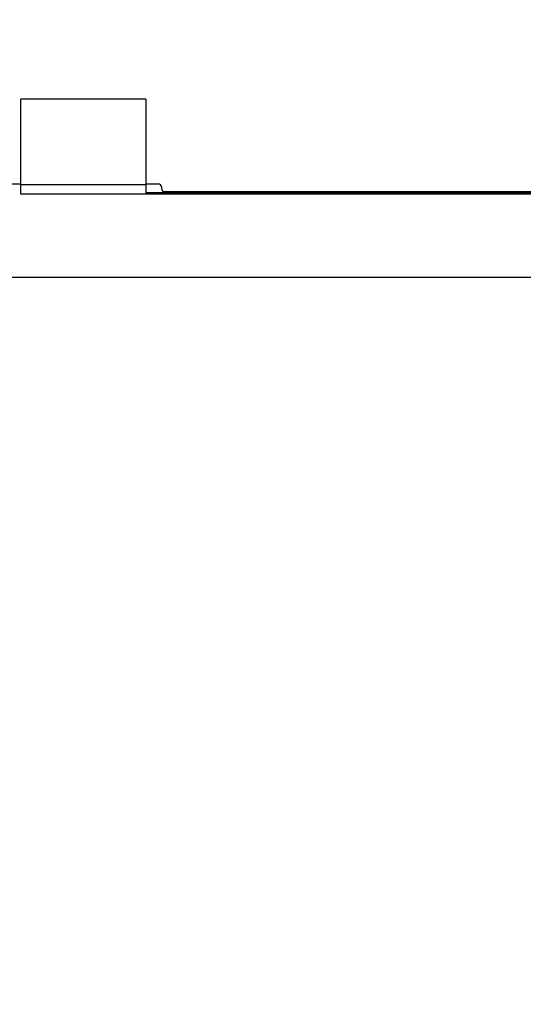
# Model space of a CAD drawing. Header units: inches. Extents: x 170 to 288, y 234 to 248.
# Tile 323 of 480: x 235.009 to 235.278, y 243.756 to 244.281. Entities that reach past the tile are written whole.
import ezdxf

# ---------------------------------------------------------------- set-up
doc = ezdxf.new("R2010")
doc.units = ezdxf.units.IN
doc.header["$LTSCALE"] = 0.25
doc.header["$MEASUREMENT"] = 0
doc.layers.add('ANNOTATIONS', color=1, linetype='Continuous')
doc.layers.add('STANDARD Z GUIDE MOTOR LH', color=7, linetype='Continuous')
doc.styles.add('ARIAL', font='arial.ttf', dxfattribs={"height": 0.09375})
doc.dimstyles.new('STANDARD$0', dxfattribs={"dimtxt": 0.09375, "dimasz": 0.09375, "dimexe": 0.03125, "dimexo": 0.046875, "dimgap": 0.09, "dimtad": 0, "dimtih": 1, "dimtoh": 1, "dimdec": 4, "dimzin": 0, "dimdsep": 46, "dimtxsty": 'ARIAL', "dimcen": 0.09, "dimadec": 0, "dimazin": 0, "dimtfac": 1, "dimtdec": 4, "dimtofl": 0, "dimtmove": 0, "dimatfit": 1, "dimfxl": 1, "dimtolj": 1, "dimtzin": 0, "dimarcsym": 0})

# ---------------------------------------------------------------- blocks, each defined once
blk = doc.blocks.new('*D42')
at = {"layer": 'ANNOTATIONS', "color": 0, "lineweight": -2, "transparency": 16777216}
for p, q in [((234.7269, 244.14378), (236.44184, 244.14378)), ((236.41059, 244.05003), (236.41059, 242.28012)), ((236.41059, 240.23319), (236.41059, 242.00311)), ((235.13315, 240.13944), (236.44184, 240.13944))]:
    blk.add_line(p, q, dxfattribs=at)
at = {"layer": 'ANNOTATIONS', "color": 0, "transparency": 16777216}
for points in [[(236.39497, 244.05003), (236.42622, 244.05003), (236.41059, 244.14378)], [(236.39497, 240.23319), (236.42622, 240.23319), (236.41059, 240.13944)]]:
    blk.add_solid(points, dxfattribs=at)
at = {"layer": 'defpoints', "color": 0, "transparency": 16777216}
for p in [(234.68003, 244.14378), (236.41059, 244.14378), (235.08628, 240.13944)]:
    blk.add_point(p, dxfattribs=at)
at = {"layer": 'ANNOTATIONS', "color": 0, "transparency": 16777216, "insert": (236.41059, 242.14161), "char_height": 0.09375, "attachment_point": 5, "style": 'ARIAL'}
blk.add_mtext('\\A1;OPENING HEIGHT', dxfattribs=at)
blk = doc.blocks.new('*D43')
at = {"layer": 'ANNOTATIONS', "color": 0, "lineweight": -2, "transparency": 16777216}
for p, q in [((235.84357, 245.19232), (236.44184, 245.19232)), ((236.41059, 245.09857), (236.41059, 244.80656)), ((236.41059, 244.23753), (236.41059, 244.52955)), ((234.7269, 244.14378), (236.44184, 244.14378))]:
    blk.add_line(p, q, dxfattribs=at)
at = {"layer": 'ANNOTATIONS', "color": 0, "transparency": 16777216}
for points in [[(236.39497, 245.09857), (236.42622, 245.09857), (236.41059, 245.19232)], [(236.39497, 244.23753), (236.42622, 244.23753), (236.41059, 244.14378)]]:
    blk.add_solid(points, dxfattribs=at)
at = {"layer": 'defpoints', "color": 0, "transparency": 16777216}
for p in [(235.7967, 245.19232), (236.41059, 245.19232), (234.68003, 244.14378)]:
    blk.add_point(p, dxfattribs=at)
at = {"layer": 'ANNOTATIONS', "color": 0, "transparency": 16777216, "insert": (236.41059, 244.66805), "char_height": 0.09375, "attachment_point": 5, "style": 'ARIAL'}
blk.add_mtext('\\A1;HEADROOM', dxfattribs=at)

msp = doc.modelspace()

# ---------------------------------------------------------------- linework, layer by layer
at = {"layer": 'STANDARD Z GUIDE MOTOR LH'}
for p, q in [((235.00972, 244.18808), (235.00972, 244.2388)), ((235.07638, 244.2388), (235.00972, 244.2388)), ((235.07638, 244.2388), (235.07638, 244.18808)), ((235.00306, 244.19361), (235.00972, 244.19361)), ((235.07638, 244.19297), (235.00972, 244.19297)), ((235.07638, 244.19361), (235.08306, 244.19361)), ((235.88055, 244.18808), (235.00972, 244.18808)), ((235.88055, 244.1888), (235.07638, 244.1888)), ((235.07674, 244.1888), (235.07674, 244.18808)), ((235.08473, 244.19194), (235.08473, 244.19111)), ((235.0864, 244.18944), (235.87983, 244.18944))]:
    msp.add_line(p, q, dxfattribs=at)
for centre, start, end in [((235.08306, 244.19194), 0, 90), ((235.0864, 244.19111), 180, 270)]:
    msp.add_arc(centre, 0.00167, start, end, dxfattribs=at)

# ---------------------------------------------------------------- dimensions: what is measured, and where the dimension line sits
at = {"layer": 'ANNOTATIONS'}
for base, p1, p2, text, picture, middle in [((236.41059, 245.19232), (234.68003, 244.14378), (235.7967, 245.19232), 'HEADROOM', '*D43', (236.41059, 244.66805)), ((236.41059, 244.14378), (235.08628, 240.13944), (234.68003, 244.14378), 'OPENING HEIGHT', '*D42', (236.41059, 242.14161))]:
    dim = msp.add_linear_dim(base=base, p1=p1, p2=p2, angle=90, text=text, dimstyle='STANDARD$0', dxfattribs=at)
    dim.commit()
    dim.dimension.update_dxf_attribs({"geometry": picture, "text_midpoint": middle})

doc.saveas('drawing.dxf')
